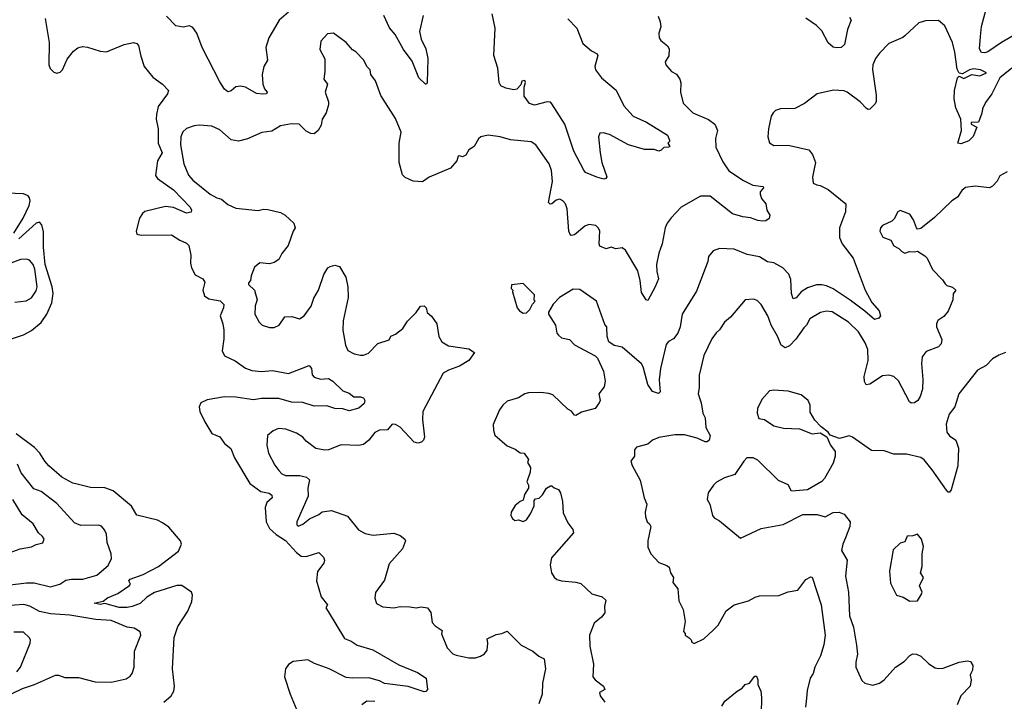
# Model space of a CAD drawing. Extents: x 1954683 to 2060285, y 904798 to 1016299.
# Tile 406 of 472: x 2034601 to 2040768, y 980141 to 984408. Entities that reach past the tile are written whole.
import ezdxf

# ---------------------------------------------------------------- set-up
doc = ezdxf.new("R2010")
doc.units = 0

msp = doc.modelspace()

# ---------------------------------------------------------------- linework, layer by layer
at = {"layer": '0CON10XD'}
for points in [[(2040985, 984553.1), (2040905.8, 984404.2), (2040845, 984320), (2040749.2, 984265), (2040665, 984207.1), (2040645, 984200), (2040625, 984202.5), (2040611.5, 984225), (2040617.8, 984302.2), (2040624.5, 984365), (2040653.3, 984475)], [(2036284.6, 984455.4), (2036225.4, 984404.6), (2036203.3, 984366.7), (2036162.5, 984295), (2036142.1, 984235), (2036153.8, 984155), (2036129.5, 984115), (2036120.4, 984065), (2036123.2, 984005), (2036135, 983975.8), (2036151.4, 983955), (2036146.2, 983945), (2036125, 983941.1), (2036085, 983946), (2036015, 983985.4), (2035985, 983992.2), (2035955, 983987.1), (2035925, 983962), (2035905, 983957.5), (2035885, 983974.3), (2035855, 984019.2), (2035743.7, 984233.7), (2035710.9, 984325), (2035685, 984358.9), (2035665, 984370.4), (2035625, 984362.3), (2035579.1, 984369.1), (2035519.8, 984429.8)], [(2038034.6, 984414.6), (2038091.4, 984355), (2038128.3, 984258.3), (2038183.4, 984213.4), (2038218.8, 984195), (2038222, 984185), (2038204.2, 984115), (2038207.5, 984095), (2038245, 984044.3), (2038336.2, 983966.2), (2038385, 983870), (2038444.2, 983805), (2038525.9, 983765.9), (2038658.8, 983685), (2038670, 983655), (2038670, 983645), (2038660, 983635), (2038672.5, 983615), (2038665, 983610), (2038635, 983607.5), (2038618.8, 983591.2), (2038605, 983586.2), (2038575, 983596.2), (2038515, 983596), (2038415, 983625.7), (2038295, 983689.1), (2038255, 983700), (2038235, 983696.9), (2038226.5, 983675), (2038236.9, 983575), (2038247.3, 983515), (2038277.5, 983425), (2038272.5, 983415), (2038259.2, 983410.8), (2038215, 983422.5), (2038145, 983452.5), (2038135, 983466.2), (2038072.5, 983585), (2038016.2, 983755), (2037935, 983882.5), (2037925, 983891.4), (2037905, 983894.4), (2037825, 983872.2), (2037794.4, 983884.4), (2037760, 983930), (2037760, 983985), (2037768.8, 984015), (2037765, 984027.5), (2037747, 984023), (2037738.8, 984001.2), (2037715.6, 983974.4), (2037695, 983969.2), (2037645, 983979.4), (2037615, 983994.3), (2037603.3, 984015), (2037595.3, 984105), (2037570.9, 984185), (2037579.1, 984355), (2037560, 984445)], [(2034761.5, 984415), (2034786.4, 984265), (2034782.9, 984125), (2034792.9, 984102.9), (2034815, 984079.5), (2034835, 984074.1), (2034855, 984078.9), (2034870, 984095), (2034898, 984162), (2034939, 984211), (2034965, 984232.7), (2034995, 984240.6), (2035025, 984237.1), (2035105, 984211.2), (2035145, 984207), (2035255, 984252.4), (2035315, 984266.1), (2035335, 984258.5), (2035345.8, 984245.8), (2035359.3, 984179.3)], [(2037128.9, 984435), (2037105.5, 984335), (2037115, 984286), (2037145.8, 984225.8), (2037158.4, 984165), (2037152.5, 984015), (2037150, 984005), (2037142.5, 984005), (2037100.8, 984045), (2037058.4, 984148.4), (2037005, 984220.9), (2036953.3, 984315), (2036917.5, 984357.5), (2036881.1, 984435)], [(2038600.7, 984430.7), (2038612.9, 984395), (2038617, 984363), (2038604.2, 984324.2), (2038606, 984295), (2038617.3, 984277.3), (2038658, 984245), (2038668, 984225), (2038667, 984183), (2038644, 984145), (2038648.8, 984125), (2038684.1, 984084.1), (2038715, 984067.5), (2038736.2, 984035), (2038742.3, 984012.3), (2038740, 983955), (2038756.2, 983885), (2038816.2, 983825), (2038914.5, 983784.5), (2038954.1, 983754.1), (2038970.8, 983715), (2038958.2, 983665), (2038961.2, 983611.2), (2039005, 983519.2), (2039042.3, 983462.3), (2039135, 983402.2), (2039192.8, 983372.8), (2039257.5, 983365), (2039258.8, 983355), (2039239.2, 983330.8), (2039238.6, 983315), (2039247.8, 983287.8), (2039274, 983255), (2039280.6, 983215), (2039298.6, 983185), (2039295, 983163.8), (2039275, 983148.8), (2039255, 983146.2), (2039225, 983150.6), (2039178.8, 983168.8), (2039130, 983175), (2039065, 983192.9), (2038925, 983304.4), (2038865, 983303.1), (2038744.6, 983235.4), (2038681.2, 983168.8), (2038656.2, 983135), (2038644, 983105), (2038625.5, 983004.5), (2038604.4, 982945.6), (2038588.9, 982875), (2038590.9, 982830.9), (2038601.4, 982785), (2038581.4, 982735), (2038535, 982650), (2038523.8, 982655), (2038495, 982701.2), (2038487.6, 982775), (2038472.9, 982835), (2038396, 982966), (2038375, 982980.8), (2038334.3, 982974.3), (2038305, 982983.3), (2038275, 982974), (2038235, 982991.2), (2038230.6, 983005), (2038235, 983086.2), (2038225, 983106), (2038209.3, 983119.3), (2038165, 983125.5), (2038140.8, 983115), (2038075, 983062), (2038055, 983056.2), (2038050, 983060), (2038039.4, 983085), (2038030, 983225), (2038019.2, 983255), (2038002.5, 983275), (2037985, 983284.5), (2037960.8, 983279.2), (2037935, 983255.8), (2037924.3, 983254.3), (2037913.2, 983263.2), (2037937.8, 983395), (2037931.4, 983465), (2037917.1, 983505), (2037834.5, 983624.5), (2037805, 983642.9), (2037675, 983655.7), (2037610, 983675), (2037535, 983686), (2037490, 983675), (2037475, 983662.5), (2037447.5, 983615), (2037415, 983592.5), (2037395, 983560), (2037375, 983550), (2037355, 983556.2), (2037347, 983553), (2037340, 983525), (2037300.3, 983479.7), (2037165, 983421.5), (2037125, 983392.2)], [(2040814, 984105), (2040739.2, 984045), (2040689.5, 983945), (2040649.1, 983890.9), (2040630.7, 983849.3), (2040627.3, 983822.7), (2040605, 983766.7), (2040560, 983765), (2040560, 983755), (2040596, 983735), (2040572.8, 983677.2), (2040545, 983650), (2040495, 983631.9), (2040476.7, 983635), (2040500, 983715), (2040494.4, 983785), (2040465, 983856.7), (2040453, 983913), (2040455.7, 983965.7), (2040475, 984043.3), (2040485, 984053.8), (2040515, 984041.2), (2040564.4, 984065.6), (2040615, 984056.7), (2040655.8, 984075), (2040618.8, 984095), (2040575, 984100.2), (2040550.6, 984095), (2040505, 984068.6), (2040485, 984073.3), (2040471.4, 984098.6), (2040458.5, 984205), (2040442.2, 984265), (2040395, 984370), (2040355, 984403.3), (2040275, 984402), (2040232.1, 984387.9), (2040145, 984308), (2040132.7, 984297.3), (2040045, 984258.6), (2039985, 984199.2), (2039960, 984165), (2039944.4, 984125.6), (2039943.2, 984096.8), (2039964.4, 983935), (2039964.4, 983895.6), (2039958.5, 983881.5), (2039925, 983847.5), (2039915, 983845.8), (2039905, 983852.5), (2039864.3, 983895), (2039783.8, 983955), (2039765, 983962.2), (2039697.3, 983967.3), (2039595, 983944.5), (2039516.4, 983883.6), (2039455, 983851.9), (2039365, 983850), (2039335, 983840), (2039319.2, 983825), (2039308.6, 983805), (2039290, 983725), (2039285.7, 983675), (2039297, 983637), (2039325, 983621.4), (2039415, 983621.9), (2039543.2, 983593.2), (2039565.8, 983565), (2039584.2, 983515), (2039577.5, 983475), (2039567, 983423), (2039570, 983385), (2039593.6, 983373.6), (2039615, 983371.2), (2039665, 983346), (2039775.6, 983255.6), (2039773.1, 983205), (2039735.4, 983104.6), (2039735.4, 983045), (2039751.8, 983005), (2039820.6, 982915), (2039897.1, 982715), (2039938.2, 982638.2), (2039984.4, 982585), (2039993.1, 982555), (2039981.1, 982538.9), (2039955, 982530.8), (2039894, 982584), (2039801.5, 982651.5), (2039695, 982723.1), (2039655, 982741.8), (2039625, 982748.8), (2039591.9, 982748.1), (2039535, 982730), (2039495, 982704.4), (2039465, 982666), (2039445, 982661.2), (2039434.5, 982694.5), (2039431.2, 982781.2), (2039419.2, 982815), (2039381.2, 982855), (2039325, 982886.2), (2039285, 982892.9), (2039235, 982924.4), (2039157.6, 982937.6), (2039075, 982971.4), (2038985, 982976), (2038945, 982962), (2038916, 982925), (2038910.8, 982895), (2038840.6, 982709.4), (2038749.5, 982565), (2038736.9, 982485), (2038723.8, 982445), (2038695, 982409.4), (2038665, 982394), (2038650, 982375), (2038615.5, 982225), (2038606.6, 982153.4), (2038612.3, 982077.7), (2038602, 982068), (2038565, 982081.4), (2038536, 982124), (2038505.3, 982235.3), (2038495, 982252.9), (2038375, 982358.8), (2038325, 982368.8), (2038291.2, 982391.2), (2038281.2, 982425), (2038277.5, 982485), (2038265, 982500), (2038213.8, 982645), (2038108.3, 982718.3), (2038068, 982722), (2037981.4, 982668.6), (2037943, 982627), (2037913, 982577), (2037912.5, 982565), (2037956.7, 982495), (2037966.2, 982445), (2037975, 982433.8), (2037995, 982416.7), (2038045, 982406.7), (2038075, 982372.5), (2038205, 982303.8), (2038220, 982290), (2038257.3, 982207.3), (2038267.5, 982145), (2038261.2, 982108.8), (2038229.2, 982065), (2038236, 982025), (2038230.3, 982009.7)], [(2039798, 984425), (2039808, 984405), (2039786.1, 984346.1), (2039766.4, 984253.6), (2039745, 984233.8), (2039715, 984232), (2039695, 984236.7), (2039665, 984262.5), (2039625, 984339.2), (2039591.7, 984371.7), (2039525, 984417.5)], [(2037125, 983392.2), (2037065, 983397.1), (2037015, 983421.2), (2036997.9, 983437.9), (2036977.4, 983515), (2036978.1, 983635), (2036990, 983705), (2036955, 983790), (2036863.2, 983933.2), (2036828.8, 984025), (2036800, 984065), (2036796.2, 984095), (2036776, 984116), (2036755.6, 984155.6), (2036707, 984207), (2036685, 984218.8), (2036646.2, 984265), (2036567.5, 984325), (2036529.3, 984320.7), (2036486.4, 984273.6), (2036481.7, 984221.7), (2036513, 984163), (2036513.3, 984085), (2036506.7, 984035), (2036530, 984005), (2036513.8, 983955), (2036535.8, 983895), (2036535.6, 983874.4), (2036520, 983825), (2036496, 983785), (2036488.8, 983748.8), (2036471.2, 983715), (2036445, 983693.3), (2036425, 983696), (2036395, 983710.8), (2036352.5, 983755), (2036304.2, 983755.8), (2036235, 983743.8), (2036179.7, 983710.3), (2036117.7, 983702.3), (2036027.3, 983662.7), (2035971.2, 983648.8), (2035925, 983656), (2035855, 983719.4), (2035805, 983741.4), (2035725, 983748.1), (2035695, 983744.4), (2035645, 983727.1), (2035624, 983706), (2035611.5, 983675), (2035608.2, 983625), (2035628.5, 983505), (2035658.2, 983435), (2035685, 983403.3), (2035795, 983316.5), (2035835, 983293.3), (2035865, 983284.2), (2035905, 983250.6), (2035955, 983229.2), (2036095, 983213.8), (2036128.3, 983221.7), (2036155, 983219.2), (2036235, 983202), (2036263.3, 983185), (2036318.8, 983135), (2036326.2, 983105), (2036313.3, 983085), (2036282, 982995), (2036243.8, 982945), (2036225, 982906.7), (2036195, 982888), (2036165, 982878.8), (2036104.3, 982885.7), (2036071.7, 982858.3), (2036050, 982805), (2036047.5, 982775), (2036035, 982760), (2036035, 982750), (2036071.2, 982715), (2036088, 982655), (2036076.4, 982616.4), (2036074, 982565), (2036101.2, 982515), (2036120, 982495), (2036165, 982481.2), (2036195, 982481.2), (2036226.7, 982495), (2036262.3, 982547.7), (2036305, 982550), (2036353.9, 982536.1), (2036383.3, 982555), (2036426.5, 982615), (2036444.5, 982665), (2036472.5, 982715), (2036506.6, 982813.4), (2036531.2, 982855), (2036545, 982864), (2036575, 982872), (2036604.1, 982864.1), (2036643.6, 982796.4), (2036657.1, 982735), (2036659.1, 982669.1), (2036627.6, 982522.4), (2036625.6, 982465), (2036640.9, 982370.9), (2036657.3, 982337.3), (2036696.8, 982316.8), (2036735, 982308.6), (2036755, 982308.6), (2036785, 982321.4), (2036845, 982380), (2036915, 982403.3), (2036925, 982426.7), (2036955, 982440), (2037000, 982475), (2037029.8, 982520.2), (2037083.8, 982575), (2037112.5, 982615), (2037135, 982616.2), (2037146.7, 982605), (2037153.3, 982575), (2037181.2, 982551.2), (2037214.2, 982504.2), (2037225.7, 982425), (2037245, 982391.4), (2037287.4, 982367.4), (2037415, 982348), (2037450, 982325), (2037415, 982273.8), (2037355, 982240), (2037287.5, 982215), (2037252.5, 982195), (2037125.7, 981955), (2037124.5, 981904.5), (2037135.7, 981795), (2037130, 981775), (2037116.7, 981763.3), (2037095, 981757.5), (2037072.4, 981762.4), (2036985, 981857.5), (2036955, 981874), (2036935, 981876), (2036905, 981841.2), (2036855, 981839.2), (2036825.7, 981824.3), (2036788.8, 981775), (2036755, 981748), (2036725, 981742.5), (2036615, 981745.7), (2036535, 981715.6), (2036513.4, 981713.4), (2036455, 981724.4), (2036395, 981769.2), (2036374.6, 981794.6), (2036335, 981820), (2036267.5, 981845), (2036221.3, 981848.7), (2036188.8, 981835), (2036154.2, 981805.8), (2036150, 981745), (2036160.5, 981695), (2036199.1, 981619.1), (2036225, 981586.7), (2036243.8, 981565), (2036265, 981554.2), (2036355, 981554.2), (2036397.5, 981545), (2036417.3, 981527.3), (2036405.6, 981475), (2036407.1, 981425), (2036336.2, 981265), (2036336.7, 981245), (2036345, 981236.7), (2036375, 981248.8), (2036415.9, 981284.1), (2036475, 981311.2), (2036495, 981328), (2036555, 981335.6), (2036655, 981300.8), (2036723.4, 981213.4), (2036765, 981191.1), (2036815, 981180.5), (2036945, 981193.1), (2036985, 981179.2), (2037014, 981155), (2037017.1, 981145), (2036999.2, 981095), (2036915, 981001.2), (2036885, 980900), (2036828.8, 980821.2), (2036826.1, 980786.1), (2036835, 980752.5), (2036875, 980731.2), (2036944.1, 980725.9), (2036985, 980734), (2037045, 980733.1), (2037085, 980726.7), (2037115, 980732.9), (2037155, 980726.7), (2037176.4, 980696.4), (2037184, 980635), (2037204.1, 980614.1), (2037248, 980585), (2037243.6, 980563.6), (2037278.6, 980475), (2037315, 980438), (2037335, 980430), (2037415, 980412.5), (2037455, 980412.5), (2037486.8, 980423.2), (2037511.7, 980438.3), (2037529.7, 980460.3), (2037533.1, 980505), (2037528.3, 980531.7), (2037585, 980560), (2037620, 980565), (2037655, 980580), (2037741.5, 980491.5), (2037816, 980455), (2037852.7, 980422.7), (2037885, 980406), (2037893.9, 980343.9), (2037876.2, 980255), (2037873.3, 980185), (2037852.5, 980125)], [(2035359.3, 984179.3), (2035381.5, 984115), (2035435, 984048.1), (2035495, 984004.5), (2035532.9, 983965), (2035526.2, 983945), (2035469.6, 983865), (2035457.7, 983815), (2035456.3, 983785), (2035469.5, 983725), (2035469.4, 983635), (2035493.7, 983575), (2035463.5, 983525), (2035452.9, 983432.9), (2035464.8, 983414.8), (2035565, 983344.1), (2035670, 983235), (2035678, 983215), (2035675, 983203.8), (2035645, 983197.5), (2035565, 983231.6), (2035515, 983238.6), (2035385, 983206.5), (2035370, 983195), (2035351.1, 983165), (2035331.5, 983085), (2035334.5, 983064.5), (2035361.5, 983058.5), (2035552.3, 983062.3), (2035605, 983027.1), (2035645, 983010), (2035660.4, 982995), (2035673.4, 982935), (2035671, 982885), (2035676.4, 982855), (2035701.3, 982811.3), (2035747.3, 982785), (2035760.7, 982765), (2035748.8, 982715), (2035759.2, 982679.2), (2035785, 982659.7), (2035857.2, 982647.2), (2035879.2, 982625), (2035878, 982605), (2035856.7, 982555), (2035874.2, 982505), (2035880.5, 982465), (2035880.1, 982409.9), (2035868.8, 982335), (2035884, 982304), (2035951.5, 982271.5), (2036016.2, 982226.2), (2036055, 982212.9), (2036115, 982206.2), (2036185, 982211.5), (2036285, 982193.8), (2036365.4, 982224.6), (2036415, 982242.5), (2036429.5, 982225), (2036432.9, 982185), (2036445, 982170), (2036485, 982157.5), (2036535, 982162.7), (2036563.1, 982145), (2036625, 982084), (2036665, 982070), (2036695, 982048.1), (2036735, 982047.5), (2036755, 982040), (2036762.5, 982025), (2036759.1, 982005), (2036724.7, 981975.3), (2036665, 981960.3), (2036625, 981971.2), (2036574.8, 981974.8), (2036525, 981990.5), (2036445, 981988.4), (2036375, 982012.2), (2036304.1, 982014.1), (2036225, 982036.9), (2036115, 982037.3), (2036065, 982027.9), (2035955.7, 982045.7), (2035885, 982046.3), (2035775, 982027.8), (2035735, 982010), (2035725.6, 981985), (2035730, 981955), (2035760.5, 981890.5), (2035805, 981817.8), (2035855, 981797.3), (2035885, 981754.5), (2035923, 981723), (2035946.7, 981665), (2036042.2, 981505), (2036111.5, 981455), (2036163.3, 981443.3), (2036180.6, 981430.6), (2036182.3, 981415), (2036149.4, 981385), (2036139.3, 981355), (2036145.2, 981265), (2036165, 981223.3), (2036207.5, 981185), (2036266.7, 981146.7), (2036335, 981072.9), (2036365, 981049.5), (2036395, 981047.1), (2036475, 981072), (2036503.6, 981043.6), (2036510, 981025), (2036506.4, 981006.4), (2036466.5, 980953.5), (2036459.5, 980895), (2036489.2, 980795), (2036529.2, 980745), (2036519.1, 980725), (2036532.5, 980702.5), (2036635, 980534.8), (2036677.9, 980517.9), (2036715, 980493), (2036812.3, 980462.3), (2036975, 980368.6), (2037092.1, 980322.1), (2037146.7, 980285), (2037156, 980215), (2037145, 980202), (2037135, 980200.8), (2037035, 980233.1), (2036885, 980251.9), (2036855, 980269.2), (2036787.9, 980287.9), (2036685.5, 980285.5), (2036645, 980290.5), (2036540, 980345), (2036448, 980378), (2036405, 980400.8), (2036315, 980390), (2036285, 980370.8), (2036266.9, 980345), (2036259.1, 980295), (2036296.2, 980185), (2036336.4, 980085)], [(2040785, 983456.2), (2040738.8, 983431.2), (2040723.2, 983396.8), (2040694.3, 983365.7), (2040675, 983356), (2040584.2, 983365.8), (2040525, 983358), (2040501.8, 983338.2), (2040475, 983298), (2040438.8, 983275), (2040329.7, 983170.3), (2040245, 983102), (2040225, 983096.7), (2040216.7, 983105), (2040198.8, 983155), (2040175, 983190), (2040115, 983213.3), (2040100, 983205), (2040078.3, 983161.7), (2040063.9, 983146.1), (2040005, 983120), (2039993.3, 983105), (2039988.8, 983085), (2040006.1, 983046.1), (2040057.3, 983027.3), (2040075, 982992.5), (2040106.1, 982976.1), (2040125, 982957.5), (2040145, 982947.5), (2040173.9, 982956.1), (2040206, 982954), (2040225, 982960), (2040270.3, 982930.3), (2040284.2, 982915), (2040318, 982845), (2040380.3, 982780.3), (2040396.7, 982755), (2040407.5, 982745), (2040442.7, 982732.7), (2040463.3, 982715), (2040447.7, 982692.3), (2040446.2, 982655), (2040415.7, 982584.3), (2040389.7, 982550.3), (2040351.2, 982525), (2040342, 982505), (2040343.8, 982485), (2040375.8, 982405), (2040371.2, 982378.8), (2040355, 982360), (2040279.3, 982330.7), (2040253.2, 982296.8), (2040248.8, 982255), (2040257.3, 982155), (2040255.4, 982094.6), (2040241.1, 982048.9), (2040225.4, 982024.6), (2040205, 982008.6), (2040185, 982008), (2040173.8, 982015), (2040105, 982148), (2040075, 982174.4), (2040045, 982181.9), (2040005, 982178.1), (2039925, 982125.6), (2039902.2, 982122.2), (2039892.6, 982142.6), (2039890.4, 982175), (2039915.3, 982274.8), (2039913.4, 982343.4), (2039895.9, 982385.9), (2039855.5, 982455), (2039792.9, 982515), (2039690.2, 982580.2), (2039655, 982583.6), (2039615.9, 982574.1), (2039549.4, 982535), (2039528.6, 982495), (2039511.2, 982478.8), (2039462.8, 982407.2), (2039423, 982367), (2039394.5, 982354.5), (2039370.7, 982370.7), (2039347.6, 982427.6), (2039307.1, 982495), (2039286.7, 982555), (2039245, 982626.2), (2039219.7, 982649.7), (2039197.9, 982657.9), (2039143.8, 982655), (2039052.5, 982545), (2039016.1, 982513.9), (2038985, 982466), (2038962.4, 982447.6), (2038935, 982411.2), (2038886.7, 982305), (2038856.8, 982183.2), (2038857.1, 982105), (2038850.6, 982065), (2038868.7, 982008.7), (2038878.6, 981945), (2038894.4, 981915), (2038898.1, 981855), (2038926.2, 981805), (2038919.2, 981775), (2038906.2, 981765), (2038895, 981764.5), (2038845, 981788.2), (2038765, 981808.1), (2038705, 981810), (2038605, 981792.5), (2038564.5, 981775.5), (2038535, 981751.4), (2038465, 981731.9), (2038452.2, 981715), (2038451.2, 981675), (2038428.8, 981645), (2038436.1, 981616.1), (2038488, 981525), (2038512, 981415), (2038528, 981375), (2038518.8, 981325), (2038520, 981295), (2038530, 981265), (2038545, 981252.5), (2038553.3, 981235), (2038536, 981145), (2038536.2, 981105), (2038553.8, 981065), (2038605, 981008.8), (2038655, 980991.2), (2038669.7, 980979.7), (2038678, 980945), (2038696.2, 980915), (2038692.5, 980885), (2038724, 980844), (2038728.8, 980768.8), (2038756.2, 980715), (2038769.3, 980640.7), (2038758.3, 980578.3), (2038770, 980565), (2038770, 980555), (2038795, 980537.5), (2038807.5, 980525), (2038810.7, 980510.7), (2038825, 980502.5), (2038885, 980532.5), (2038943.9, 980586.1), (2038975, 980617.5), (2039025, 980706.7), (2039075, 980743.8), (2039165, 980768.8), (2039207, 980793), (2039235, 980800.8), (2039355, 980803.8), (2039415, 980826.7), (2039475, 980836.2), (2039525, 980903.8), (2039555, 980920), (2039565, 980917.5), (2039621.5, 980745), (2039646.2, 980553.8), (2039636.7, 980495), (2039615.6, 980425), (2039580.6, 980355), (2039571.1, 980315), (2039551.2, 980285), (2039532, 980208), (2039529.3, 980160.7), (2039523.3, 980105)], [(2034565, 983072.4), (2034623, 983165), (2034661.2, 983245), (2034666.7, 983275), (2034663.3, 983293.3), (2034655, 983305.6), (2034625, 983317.7), (2034465, 983325.2)], [(2034512.8, 982397.2), (2034625, 982434.5), (2034675, 982462.7), (2034735, 982512.7), (2034772, 982565), (2034801.7, 982635), (2034810, 982695), (2034804, 982735), (2034761.5, 982875), (2034750.2, 982985), (2034749.8, 983079.8), (2034740.8, 983125), (2034725, 983140), (2034705, 983135.3), (2034595, 983036.6)], [(2034570.9, 982639.1), (2034641.7, 982648.3), (2034675, 982666.9), (2034705, 982710), (2034711.3, 982735), (2034696.7, 982846.7), (2034685, 982875.8), (2034663.3, 982903.3), (2034645, 982909.2), (2034607, 982907), (2034545, 982884.3)], [(2037755, 982570), (2037775, 982573.3), (2037796.4, 982593.6), (2037813, 982627), (2037830, 982645), (2037822.5, 982652.5), (2037826.1, 982686.1), (2037755, 982756.7), (2037681.7, 982748.3), (2037680, 982725), (2037690, 982715), (2037687.5, 982705), (2037717.5, 982605), (2037732.5, 982585), (2037755, 982570)], [(2040775, 982323.8), (2040732.3, 982307.7), (2040693.3, 982285), (2040655, 982242.5), (2040599.2, 982215), (2040483.1, 982065), (2040457.1, 981985), (2040421.4, 981938.6), (2040402.5, 981875), (2040407.5, 981825), (2040423.8, 981803.8), (2040464.2, 981775), (2040480.6, 981725), (2040477.1, 981615), (2040434, 981465), (2040425, 981450), (2040415, 981451.2), (2040405, 981462), (2040315, 981590), (2040265, 981652.9), (2040245, 981668.1), (2040155, 981687.5), (2040075, 981687.5), (2040015, 981708), (2039935, 981712), (2039816.7, 981795), (2039795, 981802), (2039736.4, 981786.4), (2039676.4, 981806.4), (2039665, 981826.2), (2039620, 981860), (2039580.5, 981900.5), (2039551.2, 981951.2), (2039550.8, 981995), (2039538.8, 982025), (2039495, 982060), (2039415, 982082), (2039325, 982088.8), (2039297.5, 982085), (2039249.5, 982030.5), (2039222, 981975), (2039220, 981945), (2039230.5, 981910.5), (2039265, 981905.8), (2039324.5, 981864.5), (2039385, 981850), (2039485, 981845.8), (2039565, 981816), (2039615, 981822.5), (2039656.7, 981796.7), (2039679.2, 981745), (2039708.8, 981705), (2039708.9, 981675), (2039695, 981631.2), (2039641.4, 981535), (2039625, 981518), (2039535.7, 981464.3), (2039435, 981456.2), (2039415, 981496.2), (2039353.5, 981523.5), (2039225, 981650.6), (2039195, 981664.4), (2039155, 981664.2), (2039135.8, 981645), (2039080, 981560), (2039015, 981540.6), (2038965, 981512), (2038946.2, 981495), (2038912.5, 981445), (2038906.7, 981405), (2038922.5, 981375), (2038940, 981305), (2038950, 981290), (2038985, 981270), (2039115, 981161.2), (2039245, 981222), (2039382.5, 981247.5), (2039505, 981310), (2039595, 981310), (2039645, 981296), (2039695, 981322.5), (2039734.3, 981325.7), (2039765, 981311.4), (2039801.4, 981265), (2039801.1, 981235), (2039773.6, 981165), (2039756.4, 981125), (2039748.2, 981085), (2039783.5, 981025), (2039772.1, 980925), (2039791.8, 980825), (2039797.5, 980675), (2039822.5, 980605), (2039842.6, 980492.6), (2039847.5, 980435), (2039836.9, 980385), (2039837.5, 980355), (2039875, 980271.2), (2039895, 980254), (2039945, 980241.2), (2039985.6, 980254.4), (2040016.2, 980275), (2040085.8, 980354.2), (2040140.3, 980389.7), (2040175, 980428), (2040195, 980437.1), (2040217.5, 980435), (2040245, 980422.5), (2040294.6, 980374.6), (2040335, 980350.6), (2040355, 980345.6), (2040385, 980348.6), (2040485, 980385.8), (2040535, 980393.8), (2040555, 980390), (2040570, 980365), (2040568.8, 980335), (2040558, 980315), (2040553.3, 980305), (2040559.2, 980275), (2040554.3, 980235), (2040496, 980175), (2040471.7, 980118.3)], [(2038230.3, 982009.7), (2038205, 981973.8), (2038119.5, 981950.5), (2038085, 981930), (2038075, 981933.3), (2038057.3, 981957.3), (2038035, 981968.8), (2037939.8, 982059.8), (2037915, 982068.9), (2037865, 982074.4), (2037787.7, 982072.3), (2037765, 982066), (2037725, 982041.2), (2037655, 982020), (2037626.1, 981993.9), (2037606.2, 981965), (2037567, 981873), (2037568.3, 981838.3), (2037577.5, 981807.5), (2037655, 981741.2), (2037705, 981720), (2037735, 981696.7), (2037760, 981695), (2037787.5, 981655), (2037782.5, 981635), (2037800, 981605), (2037797.5, 981575), (2037777.5, 981515), (2037787.5, 981495), (2037787.5, 981475), (2037762.5, 981435), (2037755, 981400), (2037735, 981392.5), (2037705, 981367.5), (2037680, 981325), (2037677.5, 981305), (2037687.5, 981285), (2037703, 981273), (2037725, 981277.5), (2037755, 981267.5), (2037775, 981277.5), (2037800, 981315), (2037822.5, 981365), (2037822.5, 981397.5), (2037831.7, 981408.3), (2037855, 981412.5), (2037875, 981432.5), (2037900, 981475), (2037925, 981490), (2037935, 981490), (2037948.3, 981478.3), (2037976.4, 981466.4), (2037987.5, 981445), (2038000.7, 981390.7), (2038005, 981320), (2038035, 981257.5), (2038066.1, 981216.1), (2038070, 981195), (2037931.7, 981038.3), (2037923.8, 980995), (2037932.9, 980945), (2037947.6, 980917.6), (2037965, 980904), (2037995, 980894.2), (2038085, 980887.5), (2038115, 980879.2), (2038185, 980813.1), (2038250, 980795), (2038271.2, 980775), (2038263.6, 980733.6), (2038265.9, 980694.1), (2038245, 980666.7), (2038199.3, 980630.7), (2038170, 980555), (2038172, 980485), (2038193.9, 980373.9), (2038191.4, 980295), (2038205.5, 980275), (2038256.9, 980235), (2038266.7, 980215), (2038232, 980195), (2038237.5, 980175), (2038265.7, 980135)], [(2035504.8, 980135.2), (2035549.2, 980175), (2035566, 980205), (2035570, 980235), (2035557.9, 980345), (2035569.4, 980540.6), (2035591.8, 980608.2), (2035653.8, 980705), (2035679.6, 980765), (2035683.8, 980805), (2035676.9, 980825), (2035616.5, 980865), (2035585, 980866.1), (2035445, 980821.6), (2035397.8, 980792.2), (2035355, 980753.8), (2035305, 980733.8), (2035275, 980727.3), (2035225, 980728), (2035135, 980753.6), (2035105, 980746.9), (2035067.5, 980755), (2035125, 980767.5), (2035150.4, 980789.6), (2035215, 980816.5), (2035290, 980865), (2035296, 980875), (2035285.8, 980895), (2035293.1, 980905), (2035375.6, 980935), (2035470.6, 980985), (2035595, 981080.8), (2035614.1, 981124.1), (2035609.4, 981145), (2035535, 981231.4), (2035495, 981258.6), (2035464.1, 981275.9), (2035335, 981307.1), (2035301.6, 981361.6), (2035187.7, 981457.7), (2035135, 981477.9), (2035045, 981479.4), (2034960.8, 981500.8), (2034935, 981506.5), (2034865.7, 981545), (2034784.4, 981615), (2034757.8, 981645), (2034727.8, 981695), (2034695, 981729.4), (2034578.6, 981815)], [(2034525, 980867.6), (2034645, 980882.7), (2034691.7, 980881.7), (2034795, 980858.5), (2034853.3, 980875), (2034891.3, 980898.7), (2034925, 980905.3), (2034997.5, 980905), (2035085, 980931.4), (2035155, 980990), (2035176.9, 981035), (2035173.4, 981063.4), (2035149.4, 981135), (2035145, 981186.7), (2035131.9, 981215), (2035113, 981237), (2035094.2, 981244.2), (2034985, 981240.8), (2034945, 981257.5), (2034835, 981379.5), (2034735, 981453.5), (2034690.2, 981470.2), (2034610.4, 981570.4), (2034587.3, 981625)], [(2034535, 981069.4), (2034605, 981095.8), (2034675, 981108), (2034705, 981123.3), (2034746.1, 981133.9), (2034753.8, 981155), (2034745, 981173.3), (2034720, 981195), (2034685, 981251.2), (2034617.4, 981307.4), (2034558.5, 981405)], [(2040175, 980767.5), (2040225, 980770), (2040249.3, 980810.7), (2040252.5, 980825), (2040237, 980863), (2040262.5, 980915), (2040242.5, 980945), (2040253.3, 980985), (2040253.3, 981065), (2040260.7, 981110.7), (2040250, 981155), (2040225, 981187.5), (2040195, 981176.7), (2040160, 981175), (2040145, 981140), (2040115, 981130), (2040071.7, 981088.3), (2040048.8, 980955), (2040055, 980880), (2040092.5, 980805), (2040135, 980793.3), (2040175, 980767.5)], [(2034795, 980688.8), (2034725, 980702.7), (2034665, 980736.8), (2034627.1, 980747.1), (2034515, 980737.9)], [(2034486.3, 980156.3), (2034619, 980221), (2034695, 980246.8), (2034825, 980305.3), (2034845, 980305.4), (2034885, 980288.9), (2034969.3, 980289.3), (2035075, 980262.2), (2035175, 980260), (2035268.7, 980281.3), (2035292.7, 980297.3), (2035305.8, 980315), (2035318.6, 980355), (2035320, 980455), (2035360, 980555), (2035355, 980576.7), (2035317.8, 980597.8), (2035275, 980604.4), (2035175, 980646.2), (2035078, 980652), (2034915, 980679.4), (2034795, 980688.8)], [(2034583.3, 980325), (2034605.5, 980355), (2034666.2, 980505), (2034670, 980525), (2034660.5, 980540.5), (2034625, 980573.8), (2034565, 980574.2)], [(2038999.5, 980110.5), (2039018.3, 980141.7), (2039093.8, 980205), (2039126.2, 980223.8), (2039145, 980246.2), (2039172.5, 980255), (2039205, 980298.8), (2039215, 980298), (2039224.3, 980275), (2039223.3, 980245), (2039243.3, 980205), (2039248, 980165), (2039245.6, 980065)], [(2036825, 980140), (2036775, 980141.4), (2036745, 980118.6)]]:
    msp.add_lwpolyline(points, dxfattribs=at)

doc.saveas('drawing.dxf')
